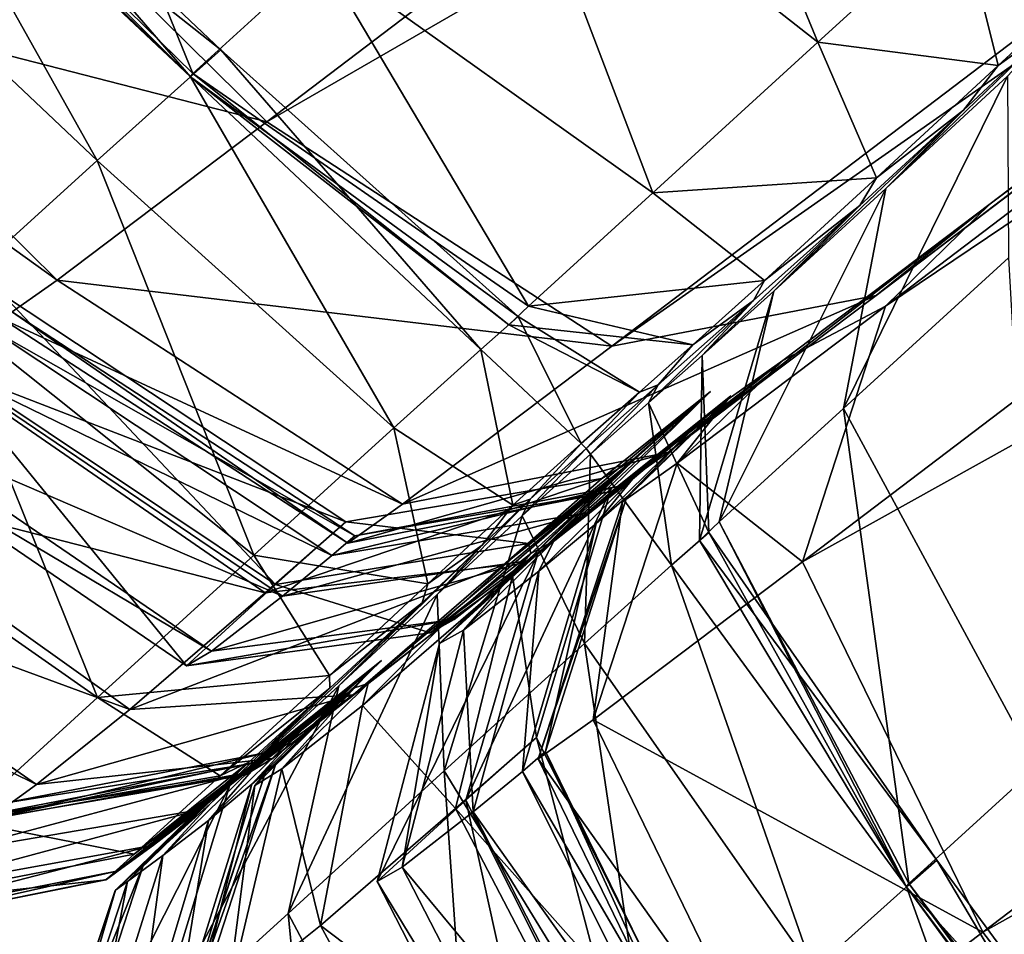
# Model space of a CAD drawing. Header units: millimetres. Extents: x 2387 to 13955, y -4964 to 364.
# Tile 630 of 1056: x 6969.27 to 6973.46, y -2902.81 to -2898.92. Entities that reach past the tile are written whole.
import ezdxf

# ---------------------------------------------------------------- set-up
doc = ezdxf.new("R2010")
doc.units = ezdxf.units.MM
doc.header["$MEASUREMENT"] = 0
doc.layers.add('Predefinito', color=7, linetype='Continuous', true_color=0x000000)

msp = doc.modelspace()

# ---------------------------------------------------------------- linework, layer by layer
at = {"layer": 'Predefinito'}
for points in [[(6969.0828, -2898.1304, 440.4923), (6970.3203, -2899.3518, 440.494), (6980.2147, -2891.8382, 485.7014)], [(6981.6829, -2892.7961, 485.639), (6980.2147, -2891.8382, 485.7014), (6970.3203, -2899.3518, 440.494)], [(6972.9157, -2900.0922, 440.4395), (6973.4023, -2899.7021, 440.4122), (6983.287, -2892.1971, 485.3272)], [(6983.287, -2892.1971, 485.3272), (6982.8036, -2892.5843, 485.4519), (6972.9157, -2900.0922, 440.4395)], [(6982.8432, -2892.6291, 485.4519), (6983.287, -2892.1971, 485.3272), (6973.4023, -2899.7021, 440.4122)], [(6971.7901, -2900.3083, 440.4803), (6972.9157, -2900.0922, 440.4395), (6982.8036, -2892.5843, 485.4519)], [(6982.8036, -2892.5843, 485.4519), (6981.6829, -2892.7961, 485.639), (6971.7901, -2900.3083, 440.4803)], [(6982.4949, -2893.7152, 485.639), (6982.8432, -2892.6291, 485.4519), (6972.9553, -2900.137, 440.4394)], [(6973.4023, -2899.7021, 440.4122), (6972.9553, -2900.137, 440.4394), (6982.8432, -2892.6291, 485.4519)], [(6970.3203, -2899.3518, 440.494), (6971.7901, -2900.3083, 440.4803), (6981.6829, -2892.7961, 485.639)], [(6983.2647, -2895.2904, 485.7014), (6982.4949, -2893.7152, 485.639), (6972.6022, -2901.2273, 440.4803)], [(6972.9553, -2900.137, 440.4394), (6972.6022, -2901.2273, 440.4803), (6982.4949, -2893.7152, 485.639)], [(6972.6022, -2901.2273, 440.4803), (6973.3703, -2902.8039, 440.4939), (6983.2647, -2895.2904, 485.7014)], [(6984.324, -2896.6692, 485.6928), (6983.2647, -2895.2904, 485.7014), (6973.3703, -2902.8039, 440.4939)], [(6973.3703, -2902.8039, 440.4939), (6974.4298, -2904.1824, 440.492), (6984.324, -2896.6692, 485.6928)], [(6972.6677, -2899.0134, 14.1229), (6971.3166, -2897.9523, 13.8732), (6971.9808, -2897.3492, 13.4735)], [(6971.9808, -2897.3492, 13.4735), (6973.274, -2898.4609, 13.7722), (6972.6677, -2899.0134, 14.1229)], [(6970.005, -2899.146, 15.6524), (6968.7629, -2897.9304, 15.6569), (6969.3075, -2897.4342, 14.7599)], [(6969.3075, -2897.4342, 14.7599), (6970.5519, -2898.6473, 14.7408), (6970.005, -2899.146, 15.6524)], [(6969.9949, -2899.1601, 16.1843), (6968.7298, -2897.971, 16.2058), (6968.8625, -2897.8527, 16.3601)], [(6970.124, -2899.046, 16.3553), (6968.8625, -2897.8527, 16.3601), (6968.744, -2897.9545, 16.1838)], [(6968.8625, -2897.8527, 16.3601), (6970.124, -2899.046, 16.3553), (6969.9949, -2899.1601, 16.1843)], [(6969.9949, -2899.1601, 16.1843), (6968.744, -2897.9545, 16.1838), (6968.7629, -2897.9304, 15.6569)], [(6968.7629, -2897.9304, 15.6569), (6970.005, -2899.146, 15.6524), (6969.9949, -2899.1601, 16.1843)], [(6969.5975, -2899.5165, 16.2031), (6968.3355, -2898.3239, 16.2384), (6968.7298, -2897.971, 16.2058)], [(6968.7298, -2897.971, 16.2058), (6969.9949, -2899.1601, 16.1843), (6969.5975, -2899.5165, 16.2031)], [(6968.744, -2897.9545, 16.1838), (6969.9949, -2899.1601, 16.1843), (6970.124, -2899.046, 16.3553)], [(6971.9641, -2899.6546, 14.8805), (6970.5519, -2898.6473, 14.7408), (6971.3166, -2897.9523, 13.8732)], [(6971.3166, -2897.9523, 13.8732), (6972.6677, -2899.0134, 14.1229), (6971.9641, -2899.6546, 14.8805)], [(6970.3203, -2899.3518, 440.494), (6969.0828, -2898.1304, 440.4923), (6968.1895, -2898.8048, 435.4773)], [(6968.3355, -2898.3239, 16.2384), (6969.5975, -2899.5165, 16.2031), (6968.9217, -2900.1292, 16.9438)], [(6973.4364, -2899.1124, 14.8722), (6972.6677, -2899.0134, 14.1229), (6973.274, -2898.4609, 13.7722)], [(6973.274, -2898.4609, 13.7722), (6973.8683, -2898.7139, 14.669), (6973.4364, -2899.1124, 14.8722)], [(6971.4347, -2900.1379, 15.6871), (6970.005, -2899.146, 15.6524), (6970.5519, -2898.6473, 14.7408)], [(6970.5519, -2898.6473, 14.7408), (6971.9641, -2899.6546, 14.8805), (6971.4347, -2900.1379, 15.6871)], [(6973.6852, -2898.9326, 15.3717), (6973.4364, -2899.1124, 14.8722), (6973.8683, -2898.7139, 14.669)], [(6969.4267, -2900.0263, 435.4742), (6968.1895, -2898.8048, 435.4773), (6967.9555, -2898.9706, 433.6595)], [(6968.1895, -2898.8048, 435.4773), (6969.4267, -2900.0263, 435.4742), (6970.3203, -2899.3518, 440.494)], [(6972.9564, -2899.636, 15.2999), (6973.2881, -2899.3029, 15.5795), (6973.6852, -2898.9326, 15.3717)], [(6973.6852, -2898.9326, 15.3717), (6973.4761, -2899.1573, 14.8722), (6972.9564, -2899.636, 15.2999)], [(6973.4364, -2899.1124, 14.8722), (6973.6852, -2898.9326, 15.3717), (6973.2881, -2899.3029, 15.5795)], [(6967.9555, -2898.9706, 433.6595), (6969.1927, -2900.1921, 433.6597), (6969.4267, -2900.0263, 435.4742)], [(6972.9168, -2899.5911, 15.2999), (6971.9641, -2899.6546, 14.8805), (6972.6677, -2899.0134, 14.1229)], [(6972.6677, -2899.0134, 14.1229), (6973.4364, -2899.1124, 14.8722), (6972.9168, -2899.5911, 15.2999)], [(6971.232, -2900.3222, 16.3435), (6969.9949, -2899.1601, 16.1843), (6970.124, -2899.046, 16.3553)], [(6971.3905, -2900.1821, 16.3955), (6970.124, -2899.046, 16.3553), (6969.9949, -2899.1601, 16.1843)], [(6970.124, -2899.046, 16.3553), (6971.3905, -2900.1821, 16.3955), (6971.232, -2900.3222, 16.3435)], [(6971.3509, -2900.2172, 16.1843), (6969.9949, -2899.1601, 16.1843), (6970.005, -2899.146, 15.6524)], [(6970.005, -2899.146, 15.6524), (6971.4347, -2900.1379, 15.6871), (6971.3509, -2900.2172, 16.1843)], [(6973.2881, -2899.3029, 15.5795), (6972.9168, -2899.5911, 15.2999), (6973.4364, -2899.1124, 14.8722)], [(6970.8611, -2900.6552, 16.4603), (6969.5975, -2899.5165, 16.2031), (6969.9949, -2899.1601, 16.1843)], [(6969.9949, -2899.1601, 16.1843), (6971.232, -2900.3222, 16.3435), (6970.8611, -2900.6552, 16.4603)], [(6969.9949, -2899.1601, 16.1843), (6971.3509, -2900.2172, 16.1843), (6971.3905, -2900.1821, 16.3955)], [(6972.7763, -2900.5735, 14.8805), (6972.9564, -2899.636, 15.2999), (6973.4761, -2899.1573, 14.8722)], [(6973.4761, -2899.1573, 14.8722), (6973.4799, -2899.9322, 14.1229), (6972.7763, -2900.5735, 14.8805)], [(6973.2881, -2899.3029, 15.5795), (6972.9564, -2899.636, 15.2999), (6972.4792, -2900.0732, 15.7908)], [(6972.4792, -2900.0732, 15.7908), (6972.8456, -2899.7094, 15.86), (6973.2881, -2899.3029, 15.5795)], [(6972.9168, -2899.5911, 15.2999), (6973.2881, -2899.3029, 15.5795), (6972.8456, -2899.7094, 15.86)], [(6971.7901, -2900.3083, 440.4803), (6970.3203, -2899.3518, 440.494), (6969.4267, -2900.0263, 435.4742)], [(6970.2639, -2901.1985, 17.1776), (6968.9217, -2900.1292, 16.9438), (6969.5975, -2899.5165, 16.2031)], [(6969.5975, -2899.5165, 16.2031), (6970.8611, -2900.6552, 16.4603), (6970.2639, -2901.1985, 17.1776)], [(6971.9641, -2899.6546, 14.8805), (6972.9168, -2899.5911, 15.2999), (6972.4395, -2900.0284, 15.7908)], [(6972.8456, -2899.7094, 15.86), (6972.4395, -2900.0284, 15.7908), (6972.9168, -2899.5911, 15.2999)], [(6972.9564, -2899.636, 15.2999), (6972.7763, -2900.5735, 14.8805), (6972.2468, -2901.0569, 15.6871)], [(6972.2468, -2901.0569, 15.6871), (6972.4792, -2900.0732, 15.7908), (6972.9564, -2899.636, 15.2999)], [(6972.4395, -2900.0284, 15.7908), (6971.4347, -2900.1379, 15.6871), (6971.9641, -2899.6546, 14.8805)], [(6973.4023, -2899.7021, 440.4122), (6972.9157, -2900.0922, 440.4395), (6972.0282, -2900.7614, 435.5601)], [(6972.0282, -2900.7614, 435.5601), (6972.5177, -2900.3687, 435.6031), (6973.4023, -2899.7021, 440.4122)], [(6972.1745, -2900.3476, 16.1836), (6972.3938, -2900.1139, 16.183), (6972.8456, -2899.7094, 15.86)], [(6972.8456, -2899.7094, 15.86), (6972.4792, -2900.0732, 15.7908), (6972.1745, -2900.3476, 16.1836)], [(6972.4395, -2900.0284, 15.7908), (6972.8456, -2899.7094, 15.86), (6972.3938, -2900.1139, 16.183)], [(6972.9553, -2900.137, 440.4394), (6973.4023, -2899.7021, 440.4122), (6972.5177, -2900.3687, 435.6031)], [(6973.6022, -2902.0986, 14.7408), (6972.7763, -2900.5735, 14.8805), (6973.4799, -2899.9322, 14.1229)], [(6970.898, -2900.9815, 435.4955), (6969.4267, -2900.0263, 435.4742), (6969.1927, -2900.1921, 433.6597)], [(6969.4267, -2900.0263, 435.4742), (6970.898, -2900.9815, 435.4955), (6971.7901, -2900.3083, 440.4803)], [(6971.4347, -2900.1379, 15.6871), (6972.4395, -2900.0284, 15.7908), (6972.1349, -2900.3028, 16.1836)], [(6972.3938, -2900.1139, 16.183), (6972.1349, -2900.3028, 16.1836), (6972.4395, -2900.0284, 15.7908)], [(6970.6562, -2901.0564, 426.4132), (6969.1982, -2900.09, 426.4539), (6968.8796, -2900.37, 426.4052)], [(6970.3563, -2901.3228, 426.68), (6968.9024, -2900.3527, 426.6138), (6969.1982, -2900.09, 426.4539)], [(6969.1982, -2900.09, 426.4539), (6970.6562, -2901.0564, 426.4132), (6970.3563, -2901.3228, 426.68)], [(6972.9157, -2900.0922, 440.4395), (6971.7901, -2900.3083, 440.4803), (6970.898, -2900.9815, 435.4955)], [(6970.898, -2900.9815, 435.4955), (6972.0282, -2900.7614, 435.5601), (6972.9157, -2900.0922, 440.4395)], [(6972.163, -2901.1362, 16.1844), (6972.1745, -2900.3476, 16.1836), (6972.4792, -2900.0732, 15.7908)], [(6972.4792, -2900.0732, 15.7908), (6972.2468, -2901.0569, 15.6871), (6972.163, -2901.1362, 16.1844)], [(6969.5987, -2901.8053, 18.8439), (6968.1744, -2900.8084, 18.6878), (6968.9217, -2900.1292, 16.9438)], [(6968.9217, -2900.1292, 16.9438), (6970.2639, -2901.1985, 17.1776), (6969.5987, -2901.8053, 18.8439)], [(6972.1349, -2900.3028, 16.1836), (6971.3509, -2900.2172, 16.1843), (6971.4347, -2900.1379, 15.6871)], [(6972.3938, -2900.1139, 16.183), (6972.1745, -2900.3476, 16.1836), (6971.9465, -2900.5491, 16.5146)], [(6971.9465, -2900.5491, 16.5146), (6971.9874, -2900.4731, 16.5939), (6972.3938, -2900.1139, 16.183)], [(6972.1349, -2900.3028, 16.1836), (6972.3938, -2900.1139, 16.183), (6971.9874, -2900.4731, 16.5939)], [(6972.5177, -2900.3687, 435.6031), (6972.0677, -2900.8062, 435.5601), (6972.9553, -2900.137, 440.4394)], [(6972.6022, -2901.2273, 440.4803), (6972.9553, -2900.137, 440.4394), (6972.0677, -2900.8062, 435.5601)], [(6970.6949, -2901.1162, 433.4061), (6969.2272, -2900.1579, 433.4628), (6969.1393, -2900.2327, 433.2958)], [(6970.6642, -2901.147, 433.6565), (6969.1927, -2900.1921, 433.6597), (6969.2272, -2900.1579, 433.4628)], [(6969.1927, -2900.1921, 433.6597), (6970.6642, -2901.147, 433.6565), (6970.898, -2900.9815, 435.4955)], [(6969.2272, -2900.1579, 433.4628), (6970.6949, -2901.1162, 433.4061), (6970.6642, -2901.147, 433.6565)], [(6971.6596, -2900.7229, 16.8203), (6971.232, -2900.3222, 16.3435), (6971.3905, -2900.1821, 16.3955)], [(6971.9069, -2900.5043, 16.5146), (6971.3905, -2900.1821, 16.3955), (6971.3509, -2900.2172, 16.1843)], [(6971.3905, -2900.1821, 16.3955), (6971.9069, -2900.5043, 16.5146), (6971.6596, -2900.7229, 16.8203)], [(6970.5964, -2901.2004, 433.1874), (6969.1393, -2900.2327, 433.2958), (6968.9412, -2900.3952, 432.3925)], [(6969.1393, -2900.2327, 433.2958), (6970.5964, -2901.2004, 433.1874), (6970.6949, -2901.1162, 433.4061)], [(6971.3509, -2900.2172, 16.1843), (6972.1349, -2900.3028, 16.1836), (6971.9069, -2900.5043, 16.5146)], [(6971.3677, -2900.9859, 17.2315), (6970.8611, -2900.6552, 16.4603), (6971.232, -2900.3222, 16.3435)], [(6971.232, -2900.3222, 16.3435), (6971.6596, -2900.7229, 16.8203), (6971.3677, -2900.9859, 17.2315)], [(6971.9874, -2900.4731, 16.5939), (6971.9069, -2900.5043, 16.5146), (6972.1349, -2900.3028, 16.1836)], [(6969.9773, -2901.6694, 427.6713), (6968.5365, -2900.6876, 427.5648), (6968.9024, -2900.3527, 426.6138)], [(6968.9024, -2900.3527, 426.6138), (6970.3563, -2901.3228, 426.68), (6969.9773, -2901.6694, 427.6713)], [(6972.2028, -2901.1011, 16.3955), (6971.9465, -2900.5491, 16.5146), (6972.1745, -2900.3476, 16.1836)], [(6972.1745, -2900.3476, 16.1836), (6972.163, -2901.1362, 16.1844), (6972.2028, -2901.1011, 16.3955)], [(6970.3122, -2901.3589, 426.2632), (6968.8796, -2900.37, 426.4052), (6968.3238, -2900.8491, 425.6211)], [(6970.3867, -2901.3731, 432.2878), (6968.9412, -2900.3952, 432.3925), (6968.6448, -2900.6243, 429.9866)], [(6968.8796, -2900.37, 426.4052), (6970.3122, -2901.3589, 426.2632), (6970.6562, -2901.0564, 426.4132)], [(6968.9412, -2900.3952, 432.3925), (6970.3867, -2901.3731, 432.2878), (6970.5964, -2901.2004, 433.1874)], [(6971.795, -2900.9263, 433.6475), (6972.2851, -2900.5332, 433.6415), (6972.5177, -2900.3687, 435.6031)], [(6972.5177, -2900.3687, 435.6031), (6972.0282, -2900.7614, 435.5601), (6971.795, -2900.9263, 433.6475)], [(6972.0677, -2900.8062, 435.5601), (6972.5177, -2900.3687, 435.6031), (6972.2851, -2900.5332, 433.6415)], [(6971.6992, -2900.7677, 16.8203), (6971.6808, -2900.744, 17.138), (6971.9874, -2900.4731, 16.5939)], [(6971.9069, -2900.5043, 16.5146), (6971.9874, -2900.4731, 16.5939), (6971.6808, -2900.744, 17.138)], [(6971.9874, -2900.4731, 16.5939), (6971.9465, -2900.5491, 16.5146), (6971.6992, -2900.7677, 16.8203)], [(6971.3266, -2901.2408, 425.8383), (6971.7392, -2900.9162, 425.5552), (6972.21, -2900.5017, 426.212)], [(6972.21, -2900.5017, 426.212), (6971.7466, -2900.8711, 426.2924), (6971.3266, -2901.2408, 425.8383)], [(6971.4743, -2901.1932, 426.8794), (6971.8898, -2900.7861, 427.0124), (6972.21, -2900.5017, 426.212)], [(6972.21, -2900.5017, 426.212), (6971.7864, -2900.916, 426.2924), (6971.4743, -2901.1932, 426.8794)], [(6971.6808, -2900.744, 17.138), (6971.6596, -2900.7229, 16.8203), (6971.9069, -2900.5043, 16.5146)], [(6971.6837, -2901.018, 432.8624), (6972.1448, -2900.6505, 432.6458), (6972.2967, -2900.5192, 433.1237)], [(6972.2967, -2900.5192, 433.1237), (6971.8142, -2900.9055, 433.2367), (6971.6837, -2901.018, 432.8624)], [(6971.7864, -2900.916, 426.2924), (6972.21, -2900.5017, 426.212), (6971.7392, -2900.9162, 425.5552)], [(6971.7466, -2900.8711, 426.2924), (6972.21, -2900.5017, 426.212), (6971.8898, -2900.7861, 427.0124)], [(6972.2851, -2900.5332, 433.6415), (6971.795, -2900.9263, 433.6475), (6971.8142, -2900.9055, 433.2367)], [(6971.8142, -2900.9055, 433.2367), (6972.2967, -2900.5192, 433.1237), (6972.2851, -2900.5332, 433.6415)], [(6971.8346, -2900.9711, 433.6475), (6972.2851, -2900.5332, 433.6415), (6972.2967, -2900.5192, 433.1237)], [(6972.2967, -2900.5192, 433.1237), (6971.8539, -2900.9504, 433.2367), (6971.8346, -2900.9711, 433.6475)], [(6972.2851, -2900.5332, 433.6415), (6971.8346, -2900.9711, 433.6475), (6972.0677, -2900.8062, 435.5601)], [(6971.8539, -2900.9504, 433.2367), (6972.2967, -2900.5192, 433.1237), (6972.1448, -2900.6505, 432.6458)], [(6972.0442, -2901.2412, 16.3435), (6971.6992, -2900.7677, 16.8203), (6971.9465, -2900.5491, 16.5146)], [(6971.9465, -2900.5491, 16.5146), (6972.2028, -2901.1011, 16.3955), (6972.0442, -2901.2412, 16.3435)], [(6973.0554, -2902.5975, 15.6524), (6972.2468, -2901.0569, 15.6871), (6972.7763, -2900.5735, 14.8805)], [(6972.7763, -2900.5735, 14.8805), (6973.6022, -2902.0986, 14.7408), (6973.0554, -2902.5975, 15.6524)], [(6970.0839, -2901.6078, 429.9948), (6968.6448, -2900.6243, 429.9866), (6968.5365, -2900.6876, 427.5648)], [(6968.6448, -2900.6243, 429.9866), (6970.0839, -2901.6078, 429.9948), (6970.3867, -2901.3731, 432.2878)], [(6971.0064, -2901.3208, 17.8792), (6970.2639, -2901.1985, 17.1776), (6970.8611, -2900.6552, 16.4603)], [(6970.8611, -2900.6552, 16.4603), (6971.3677, -2900.9859, 17.2315), (6971.0064, -2901.3208, 17.8792)], [(6972.1448, -2900.6505, 432.6458), (6971.6837, -2901.018, 432.8624), (6971.4394, -2901.2212, 431.9738)], [(6971.4394, -2901.2212, 431.9738), (6971.8775, -2900.8741, 431.7643), (6972.1448, -2900.6505, 432.6458)], [(6972.1448, -2900.6505, 432.6458), (6971.7233, -2901.0628, 432.8624), (6971.8539, -2900.9504, 433.2367)], [(6971.7233, -2901.0628, 432.8624), (6972.1448, -2900.6505, 432.6458), (6971.8775, -2900.8741, 431.7643)], [(6968.5365, -2900.6876, 427.5648), (6969.9773, -2901.6694, 427.6713), (6970.0839, -2901.6078, 429.9948)], [(6971.4417, -2900.9604, 17.7456), (6971.3677, -2900.9859, 17.2315), (6971.6596, -2900.7229, 16.8203)], [(6971.6596, -2900.7229, 16.8203), (6971.6808, -2900.744, 17.138), (6971.4417, -2900.9604, 17.7456)], [(6970.6642, -2901.147, 433.6565), (6971.795, -2900.9263, 433.6475), (6972.0282, -2900.7614, 435.5601)], [(6972.0282, -2900.7614, 435.5601), (6970.898, -2900.9815, 435.4955), (6970.6642, -2901.147, 433.6565)], [(6971.6808, -2900.744, 17.138), (6971.6992, -2900.7677, 16.8203), (6971.4074, -2901.0307, 17.2315)], [(6971.4074, -2901.0307, 17.2315), (6971.4417, -2900.9604, 17.7456), (6971.6808, -2900.744, 17.138)], [(6971.6731, -2901.5742, 16.4603), (6971.4074, -2901.0307, 17.2315), (6971.6992, -2900.7677, 16.8203)], [(6971.6992, -2900.7677, 16.8203), (6972.0442, -2901.2412, 16.3435), (6971.6731, -2901.5742, 16.4603)], [(6968.1744, -2900.8084, 18.6878), (6969.5987, -2901.8053, 18.8439), (6969.0236, -2902.3289, 21.8075)], [(6971.8898, -2900.7861, 427.0124), (6971.4743, -2901.1932, 426.8794), (6971.0559, -2901.5747, 427.9911)], [(6971.0559, -2901.5747, 427.9911), (6971.4452, -2901.1909, 428.2043), (6971.8898, -2900.7861, 427.0124)], [(6971.8898, -2900.7861, 427.0124), (6971.4346, -2901.1483, 426.8794), (6971.7466, -2900.8711, 426.2924)], [(6971.4346, -2901.1483, 426.8794), (6971.8898, -2900.7861, 427.0124), (6971.4452, -2901.1909, 428.2043)], [(6972.0677, -2900.8062, 435.5601), (6971.7101, -2901.9005, 435.4955), (6972.6022, -2901.2273, 440.4803)], [(6971.7101, -2901.9005, 435.4955), (6972.0677, -2900.8062, 435.5601), (6971.8346, -2900.9711, 433.6475)], [(6969.7358, -2901.8564, 425.4453), (6968.3238, -2900.8491, 425.6211), (6967.9081, -2901.1836, 423.2549)], [(6968.3238, -2900.8491, 425.6211), (6969.7358, -2901.8564, 425.4453), (6970.3122, -2901.3589, 426.2632)], [(6970.3122, -2901.3589, 426.2632), (6971.3266, -2901.2408, 425.8383), (6971.7466, -2900.8711, 426.2924)], [(6971.7466, -2900.8711, 426.2924), (6970.6562, -2901.0564, 426.4132), (6970.3122, -2901.3589, 426.2632)], [(6970.5964, -2901.2004, 433.1874), (6971.6837, -2901.018, 432.8624), (6971.8142, -2900.9055, 433.2367)], [(6971.8142, -2900.9055, 433.2367), (6970.6949, -2901.1162, 433.4061), (6970.5964, -2901.2004, 433.1874)], [(6970.6562, -2901.0564, 426.4132), (6971.7466, -2900.8711, 426.2924), (6971.4346, -2901.1483, 426.8794)], [(6970.6949, -2901.1162, 433.4061), (6971.8142, -2900.9055, 433.2367), (6971.795, -2900.9263, 433.6475)], [(6971.1174, -2901.473, 430.0196), (6971.5426, -2901.1372, 430.0361), (6971.8775, -2900.8741, 431.7643)], [(6971.8775, -2900.8741, 431.7643), (6971.4394, -2901.2212, 431.9738), (6971.1174, -2901.473, 430.0196)], [(6971.479, -2901.2661, 431.9737), (6971.8775, -2900.8741, 431.7643), (6971.5426, -2901.1372, 430.0361)], [(6971.8775, -2900.8741, 431.7643), (6971.479, -2901.2661, 431.9737), (6971.7233, -2901.0628, 432.8624)], [(6971.795, -2900.9263, 433.6475), (6970.6642, -2901.147, 433.6565), (6970.6949, -2901.1162, 433.4061)], [(6971.7392, -2900.9162, 425.5552), (6971.3266, -2901.2408, 425.8383), (6970.688, -2901.7933, 424.9183)], [(6970.688, -2901.7933, 424.9183), (6971.0591, -2901.5053, 424.567), (6971.7392, -2900.9162, 425.5552)], [(6971.3662, -2901.2857, 425.8383), (6971.7392, -2900.9162, 425.5552), (6971.0591, -2901.5053, 424.567)], [(6971.1683, -2902.2418, 426.6798), (6971.4743, -2901.1932, 426.8794), (6971.7864, -2900.916, 426.2924)], [(6971.7864, -2900.916, 426.2924), (6971.4681, -2901.9754, 426.413), (6971.1683, -2902.2418, 426.6798)], [(6971.4681, -2901.9754, 426.413), (6971.7864, -2900.916, 426.2924), (6971.3662, -2901.2857, 425.8383)], [(6971.7392, -2900.9162, 425.5552), (6971.3662, -2901.2857, 425.8383), (6971.7864, -2900.916, 426.2924)], [(6971.4762, -2902.066, 433.6565), (6971.8346, -2900.9711, 433.6475), (6971.8539, -2900.9504, 433.2367)], [(6971.8539, -2900.9504, 433.2367), (6971.5069, -2902.0352, 433.4061), (6971.4762, -2902.066, 433.6565)], [(6971.5069, -2902.0352, 433.4061), (6971.8539, -2900.9504, 433.2367), (6971.7233, -2901.0628, 432.8624)], [(6971.2376, -2901.1564, 18.3468), (6971.0064, -2901.3208, 17.8792), (6971.3677, -2900.9859, 17.2315)], [(6971.0461, -2901.3656, 17.8792), (6971.2376, -2901.1564, 18.3468), (6971.4417, -2900.9604, 17.7456)], [(6971.4417, -2900.9604, 17.7456), (6971.4074, -2901.0307, 17.2315), (6971.0461, -2901.3656, 17.8792)], [(6971.3677, -2900.9859, 17.2315), (6971.4417, -2900.9604, 17.7456), (6971.2376, -2901.1564, 18.3468)], [(6971.8346, -2900.9711, 433.6475), (6971.4762, -2902.066, 433.6565), (6971.7101, -2901.9005, 435.4955)], [(6971.6837, -2901.018, 432.8624), (6970.5964, -2901.2004, 433.1874), (6970.3867, -2901.3731, 432.2878)], [(6970.3867, -2901.3731, 432.2878), (6971.4394, -2901.2212, 431.9738), (6971.6837, -2901.018, 432.8624)], [(6971.076, -2902.1174, 17.1776), (6971.0461, -2901.3656, 17.8792), (6971.4074, -2901.0307, 17.2315)], [(6971.4074, -2901.0307, 17.2315), (6971.6731, -2901.5742, 16.4603), (6971.076, -2902.1174, 17.1776)], [(6971.4346, -2901.1483, 426.8794), (6970.3563, -2901.3228, 426.68), (6970.6562, -2901.0564, 426.4132)], [(6971.7233, -2901.0628, 432.8624), (6971.4084, -2902.1194, 433.1873), (6971.5069, -2902.0352, 433.4061)], [(6971.4084, -2902.1194, 433.1873), (6971.7233, -2901.0628, 432.8624), (6971.479, -2901.2661, 431.9737)], [(6973.0454, -2902.6118, 16.1844), (6972.163, -2901.1362, 16.1844), (6972.2468, -2901.0569, 15.6871)], [(6972.2468, -2901.0569, 15.6871), (6973.0554, -2902.5975, 15.6524), (6973.0454, -2902.6118, 16.1844)], [(6973.0454, -2902.6118, 16.1844), (6972.0442, -2901.2412, 16.3435), (6972.2028, -2901.1011, 16.3955)], [(6973.1746, -2902.4978, 16.3554), (6972.2028, -2901.1011, 16.3955), (6972.163, -2901.1362, 16.1844)], [(6972.2028, -2901.1011, 16.3955), (6973.1746, -2902.4978, 16.3554), (6973.0454, -2902.6118, 16.1844)], [(6970.3563, -2901.3228, 426.68), (6971.4346, -2901.1483, 426.8794), (6971.0163, -2901.5298, 427.9911)], [(6971.2376, -2901.1564, 18.3468), (6971.0461, -2901.3656, 17.8792), (6970.6266, -2901.7552, 19.3122)], [(6970.6266, -2901.7552, 19.3122), (6970.9821, -2901.4012, 19.6243), (6971.2376, -2901.1564, 18.3468)], [(6971.0064, -2901.3208, 17.8792), (6971.2376, -2901.1564, 18.3468), (6970.9821, -2901.4012, 19.6243)], [(6971.5426, -2901.1372, 430.0361), (6971.1174, -2901.473, 430.0196), (6971.0163, -2901.5298, 427.9911)], [(6971.0163, -2901.5298, 427.9911), (6971.4452, -2901.1909, 428.2043), (6971.5426, -2901.1372, 430.0361)], [(6971.4452, -2901.1909, 428.2043), (6971.0163, -2901.5298, 427.9911), (6971.4346, -2901.1483, 426.8794)], [(6971.5426, -2901.1372, 430.0361), (6971.157, -2901.5178, 430.0196), (6971.479, -2901.2661, 431.9737)], [(6971.157, -2901.5178, 430.0196), (6971.5426, -2901.1372, 430.0361), (6971.4452, -2901.1909, 428.2043)], [(6972.163, -2901.1362, 16.1844), (6973.0454, -2902.6118, 16.1844), (6973.1746, -2902.4978, 16.3554)], [(6969.3382, -2902.1752, 423.1746), (6967.9081, -2901.1836, 423.2549), (6967.6766, -2901.3553, 420.8373)], [(6967.9081, -2901.1836, 423.2549), (6969.3382, -2902.1752, 423.1746), (6969.7358, -2901.8564, 425.4453)], [(6970.587, -2901.7104, 19.3122), (6969.5987, -2901.8053, 18.8439), (6970.2639, -2901.1985, 17.1776)], [(6970.2639, -2901.1985, 17.1776), (6971.0064, -2901.3208, 17.8792), (6970.587, -2901.7104, 19.3122)], [(6971.4743, -2901.1932, 426.8794), (6971.1683, -2902.2418, 426.6798), (6970.7893, -2902.5885, 427.6713)], [(6970.7893, -2902.5885, 427.6713), (6971.0559, -2901.5747, 427.9911), (6971.4743, -2901.1932, 426.8794)], [(6971.4452, -2901.1909, 428.2043), (6971.0559, -2901.5747, 427.9911), (6971.157, -2901.5178, 430.0196)], [(6971.3266, -2901.2408, 425.8383), (6970.3122, -2901.3589, 426.2632), (6969.7358, -2901.8564, 425.4453)], [(6969.7358, -2901.8564, 425.4453), (6970.688, -2901.7933, 424.9183), (6971.3266, -2901.2408, 425.8383)], [(6970.0839, -2901.6078, 429.9948), (6971.1174, -2901.473, 430.0196), (6971.4394, -2901.2212, 431.9738)], [(6971.4394, -2901.2212, 431.9738), (6970.3867, -2901.3731, 432.2878), (6970.0839, -2901.6078, 429.9948)], [(6972.6478, -2902.968, 16.2032), (6971.6731, -2901.5742, 16.4603), (6972.0442, -2901.2412, 16.3435)], [(6973.3703, -2902.8039, 440.4939), (6972.6022, -2901.2273, 440.4803), (6971.7101, -2901.9005, 435.4955)], [(6972.0442, -2901.2412, 16.3435), (6973.0454, -2902.6118, 16.1844), (6972.6478, -2902.968, 16.2032)], [(6971.0591, -2901.5053, 424.567), (6970.7276, -2901.8381, 424.9183), (6971.3662, -2901.2857, 425.8383)], [(6971.1242, -2902.2779, 426.2631), (6971.3662, -2901.2857, 425.8383), (6970.7276, -2901.8381, 424.9183)], [(6971.3662, -2901.2857, 425.8383), (6971.1242, -2902.2779, 426.2631), (6971.4681, -2901.9754, 426.413)], [(6971.1986, -2902.2921, 432.2878), (6971.479, -2901.2661, 431.9737), (6971.157, -2901.5178, 430.0196)], [(6971.479, -2901.2661, 431.9737), (6971.1986, -2902.2921, 432.2878), (6971.4084, -2902.1194, 433.1873)], [(6971.0163, -2901.5298, 427.9911), (6969.9773, -2901.6694, 427.6713), (6970.3563, -2901.3228, 426.68)], [(6970.9821, -2901.4012, 19.6243), (6970.587, -2901.7104, 19.3122), (6971.0064, -2901.3208, 17.8792)], [(6967.6766, -2901.3553, 420.8373), (6969.1355, -2902.3214, 420.8634), (6969.3382, -2902.1752, 423.1746)], [(6971.0461, -2901.3656, 17.8792), (6971.076, -2902.1174, 17.1776), (6970.4107, -2902.7243, 18.8439)], [(6970.4107, -2902.7243, 18.8439), (6970.6266, -2901.7552, 19.3122), (6971.0461, -2901.3656, 17.8792)], [(6970.1605, -2902.1826, 22.0794), (6970.5887, -2901.7644, 22.2607), (6970.9821, -2901.4012, 19.6243)], [(6970.9821, -2901.4012, 19.6243), (6970.6266, -2901.7552, 19.3122), (6970.1605, -2902.1826, 22.0794)], [(6970.587, -2901.7104, 19.3122), (6970.9821, -2901.4012, 19.6243), (6970.5887, -2901.7644, 22.2607)], [(6971.1174, -2901.473, 430.0196), (6970.0839, -2901.6078, 429.9948), (6969.9773, -2901.6694, 427.6713)], [(6969.9773, -2901.6694, 427.6713), (6971.0163, -2901.5298, 427.9911), (6971.1174, -2901.473, 430.0196)], [(6970.3445, -2902.0643, 422.9335), (6970.7516, -2901.7445, 422.7728), (6971.0591, -2901.5053, 424.567)], [(6971.0591, -2901.5053, 424.567), (6970.688, -2901.7933, 424.9183), (6970.3445, -2902.0643, 422.9335)], [(6970.7276, -2901.8381, 424.9183), (6971.0591, -2901.5053, 424.567), (6970.7516, -2901.7445, 422.7728)], [(6971.157, -2901.5178, 430.0196), (6970.8959, -2902.5268, 429.9948), (6971.1986, -2902.2921, 432.2878)], [(6970.8959, -2902.5268, 429.9948), (6971.157, -2901.5178, 430.0196), (6971.0559, -2901.5747, 427.9911)], [(6971.0559, -2901.5747, 427.9911), (6970.7893, -2902.5885, 427.6713), (6970.8959, -2902.5268, 429.9948)], [(6971.9718, -2903.5809, 16.9438), (6971.076, -2902.1174, 17.1776), (6971.6731, -2901.5742, 16.4603)], [(6971.6731, -2901.5742, 16.4603), (6972.6478, -2902.968, 16.2032), (6971.9718, -2903.5809, 16.9438)], [(6970.2166, -2902.1287, 419.2056), (6970.6906, -2901.7498, 419.0431), (6970.8085, -2901.6469, 419.5373)], [(6970.8085, -2901.6469, 419.5373), (6970.3204, -2902.0383, 419.5939), (6970.2166, -2902.1287, 419.2056)], [(6970.312, -2902.1276, 420.0005), (6970.7609, -2901.6911, 420.0515), (6970.8085, -2901.6469, 419.5373)], [(6970.8085, -2901.6469, 419.5373), (6970.3599, -2902.0831, 419.5939), (6970.312, -2902.1276, 420.0005)], [(6970.3204, -2902.0383, 419.5939), (6970.8085, -2901.6469, 419.5373), (6970.7609, -2901.6911, 420.0515)], [(6970.3599, -2902.0831, 419.5939), (6970.8085, -2901.6469, 419.5373), (6970.6906, -2901.7498, 419.0431)], [(6970.7609, -2901.6911, 420.0515), (6970.312, -2902.1276, 420.0005), (6970.2681, -2902.1789, 420.9417)], [(6970.2681, -2902.1789, 420.9417), (6970.6933, -2901.7633, 420.994), (6970.7609, -2901.6911, 420.0515)], [(6970.7609, -2901.6911, 420.0515), (6970.2724, -2902.0828, 420.0006), (6970.3204, -2902.0383, 419.5939)], [(6970.2724, -2902.0828, 420.0006), (6970.7609, -2901.6911, 420.0515), (6970.6933, -2901.7633, 420.994)], [(6969.5987, -2901.8053, 18.8439), (6970.587, -2901.7104, 19.3122), (6970.1209, -2902.1378, 22.0794)], [(6970.6906, -2901.7498, 419.0431), (6970.2166, -2902.1287, 419.2056), (6970.0318, -2902.2838, 417.2866)], [(6970.0318, -2902.2838, 417.2866), (6970.4955, -2901.914, 417.077), (6970.6906, -2901.7498, 419.0431)], [(6970.5887, -2901.7644, 22.2607), (6970.1209, -2902.1378, 22.0794), (6970.587, -2901.7104, 19.3122)], [(6970.7516, -2901.7445, 422.7728), (6970.3445, -2902.0643, 422.9335), (6970.2286, -2902.1341, 420.9417)], [(6970.2286, -2902.1341, 420.9417), (6970.6933, -2901.7633, 420.994), (6970.7516, -2901.7445, 422.7728)], [(6970.6906, -2901.7498, 419.0431), (6970.2561, -2902.1735, 419.2056), (6970.3599, -2902.0831, 419.5939)], [(6970.2561, -2902.1735, 419.2056), (6970.6906, -2901.7498, 419.0431), (6970.4955, -2901.914, 417.077)], [(6970.7516, -2901.7445, 422.7728), (6970.3841, -2902.1091, 422.9336), (6970.7276, -2901.8381, 424.9183)], [(6970.3841, -2902.1091, 422.9336), (6970.7516, -2901.7445, 422.7728), (6970.6933, -2901.7633, 420.994)], [(6970.5887, -2901.7644, 22.2607), (6970.1605, -2902.1826, 22.0794), (6969.794, -2902.5167, 25.46)], [(6969.794, -2902.5167, 25.46), (6970.2428, -2902.0804, 25.5444), (6970.5887, -2901.7644, 22.2607)], [(6969.8356, -2903.248, 21.8075), (6970.1605, -2902.1826, 22.0794), (6970.6266, -2901.7552, 19.3122)], [(6970.6266, -2901.7552, 19.3122), (6970.4107, -2902.7243, 18.8439), (6969.8356, -2903.248, 21.8075)], [(6970.1209, -2902.1378, 22.0794), (6970.5887, -2901.7644, 22.2607), (6970.2428, -2902.0804, 25.5444)], [(6970.6933, -2901.7633, 420.994), (6970.2286, -2902.1341, 420.9417), (6970.2724, -2902.0828, 420.0006)], [(6970.6933, -2901.7633, 420.994), (6970.2681, -2902.1789, 420.9417), (6970.3841, -2902.1091, 422.9336)], [(6970.1209, -2902.1378, 22.0794), (6969.0236, -2902.3289, 21.8075), (6969.5987, -2901.8053, 18.8439)], [(6969.3382, -2902.1752, 423.1746), (6970.3445, -2902.0643, 422.9335), (6970.688, -2901.7933, 424.9183)], [(6970.688, -2901.7933, 424.9183), (6969.7358, -2901.8564, 425.4453), (6969.3382, -2902.1752, 423.1746)], [(6970.5477, -2902.7754, 425.4453), (6970.7276, -2901.8381, 424.9183), (6970.3841, -2902.1091, 422.9336)], [(6970.7276, -2901.8381, 424.9183), (6970.5477, -2902.7754, 425.4453), (6971.1242, -2902.2779, 426.2631)], [(6969.8365, -2902.4333, 412.2879), (6970.3114, -2902.0536, 412.147), (6970.4955, -2901.914, 417.077)], [(6970.4955, -2901.914, 417.077), (6970.0318, -2902.2838, 417.2866), (6969.8365, -2902.4333, 412.2879)], [(6970.0713, -2902.3286, 417.2866), (6970.4955, -2901.914, 417.077), (6970.3114, -2902.0536, 412.147)], [(6970.4955, -2901.914, 417.077), (6970.0713, -2902.3286, 417.2866), (6970.2561, -2902.1735, 419.2056)], [(6972.4767, -2903.4784, 435.4741), (6971.7101, -2901.9005, 435.4955), (6971.4762, -2902.066, 433.6565)], [(6971.7101, -2901.9005, 435.4955), (6972.4767, -2903.4784, 435.4741), (6973.3703, -2902.8039, 440.4939)], [(6972.2477, -2903.5413, 426.4532), (6971.4681, -2901.9754, 426.413), (6971.1242, -2902.2779, 426.2631)], [(6971.9519, -2903.8041, 426.6133), (6971.1683, -2902.2418, 426.6798), (6971.4681, -2901.9754, 426.413)], [(6971.4681, -2901.9754, 426.413), (6972.2477, -2903.5413, 426.4532), (6971.9519, -2903.8041, 426.6133)], [(6969.1099, -2902.3282, 419.4492), (6970.2166, -2902.1287, 419.2056), (6970.3204, -2902.0383, 419.5939)], [(6970.3204, -2902.0383, 419.5939), (6969.1924, -2902.2566, 419.6788), (6969.1099, -2902.3282, 419.4492)], [(6969.1924, -2902.2566, 419.6788), (6970.3204, -2902.0383, 419.5939), (6970.2724, -2902.0828, 420.0006)], [(6972.277, -2903.6098, 433.4626), (6971.5069, -2902.0352, 433.4061), (6971.4084, -2902.1194, 433.1873)], [(6972.2426, -2903.6441, 433.6595), (6971.4762, -2902.066, 433.6565), (6971.5069, -2902.0352, 433.4061)], [(6971.5069, -2902.0352, 433.4061), (6972.277, -2903.6098, 433.4626), (6972.2426, -2903.6441, 433.6595)], [(6970.3445, -2902.0643, 422.9335), (6969.3382, -2902.1752, 423.1746), (6969.1355, -2902.3214, 420.8634)], [(6969.1355, -2902.3214, 420.8634), (6970.2286, -2902.1341, 420.9417), (6970.3445, -2902.0643, 422.9335)], [(6970.2724, -2902.0828, 420.0006), (6969.1439, -2902.3015, 419.9241), (6969.1924, -2902.2566, 419.6788)], [(6969.1439, -2902.3015, 419.9241), (6970.2724, -2902.0828, 420.0006), (6970.2286, -2902.1341, 420.9417)], [(6969.6734, -2902.6267, 28.7328), (6970.1298, -2902.1837, 28.7642), (6970.2428, -2902.0804, 25.5444)], [(6970.2428, -2902.0804, 25.5444), (6969.794, -2902.5167, 25.46), (6969.6734, -2902.6267, 28.7328)], [(6970.3114, -2902.0536, 412.147), (6969.8365, -2902.4333, 412.2879), (6969.6861, -2902.5434, 360.6594)], [(6969.6861, -2902.5434, 360.6594), (6970.1776, -2902.1491, 360.6152), (6970.3114, -2902.0536, 412.147)], [(6969.7545, -2902.4719, 25.46), (6970.2428, -2902.0804, 25.5444), (6970.1298, -2902.1837, 28.7642)], [(6970.2428, -2902.0804, 25.5444), (6969.7545, -2902.4719, 25.46), (6970.1209, -2902.1378, 22.0794)], [(6970.3114, -2902.0536, 412.147), (6969.8761, -2902.4781, 412.2879), (6970.0713, -2902.3286, 417.2866)], [(6969.8761, -2902.4781, 412.2879), (6970.3114, -2902.0536, 412.147), (6970.1776, -2902.1491, 360.6152)], [(6969.9559, -2903.2205, 419.9241), (6970.312, -2902.1276, 420.0005), (6970.3599, -2902.0831, 419.5939)], [(6970.3599, -2902.0831, 419.5939), (6970.0043, -2903.1756, 419.6787), (6969.9559, -2903.2205, 419.9241)], [(6970.0043, -2903.1756, 419.6787), (6970.3599, -2902.0831, 419.5939), (6970.2561, -2902.1735, 419.2056)], [(6971.4762, -2902.066, 433.6565), (6972.2426, -2903.6441, 433.6595), (6972.4767, -2903.4784, 435.4741)], [(6970.3841, -2902.1091, 422.9336), (6970.1502, -2903.0942, 423.1746), (6970.5477, -2902.7754, 425.4453)], [(6970.1502, -2903.0942, 423.1746), (6970.3841, -2902.1091, 422.9336), (6970.2681, -2902.1789, 420.9417)], [(6971.2246, -2904.2603, 18.6878), (6970.4107, -2902.7243, 18.8439), (6971.076, -2902.1174, 17.1776)], [(6971.076, -2902.1174, 17.1776), (6971.9718, -2903.5809, 16.9438), (6971.2246, -2904.2603, 18.6878)], [(6972.1891, -2903.6846, 433.2957), (6971.4084, -2902.1194, 433.1873), (6971.1986, -2902.2921, 432.2878)], [(6971.4084, -2902.1194, 433.1873), (6972.1891, -2903.6846, 433.2957), (6972.277, -2903.6098, 433.4626)], [(6974.109, -2903.9796, 15.6569), (6973.0554, -2902.5975, 15.6524), (6973.6022, -2902.0986, 14.7408)], [(6970.2166, -2902.1287, 419.2056), (6969.1099, -2902.3282, 419.4492), (6968.9407, -2902.4695, 417.601)], [(6968.9407, -2902.4695, 417.601), (6970.0318, -2902.2838, 417.2866), (6970.2166, -2902.1287, 419.2056)], [(6969.0236, -2902.3289, 21.8075), (6970.1209, -2902.1378, 22.0794), (6969.7545, -2902.4719, 25.46)], [(6970.2286, -2902.1341, 420.9417), (6969.1355, -2902.3214, 420.8634), (6969.1439, -2902.3015, 419.9241)], [(6969.6361, -2902.58, 218.8506), (6970.1331, -2902.1808, 218.8435), (6970.1776, -2902.1491, 360.6152)], [(6970.1776, -2902.1491, 360.6152), (6969.6861, -2902.5434, 360.6594), (6969.6361, -2902.58, 218.8506)], [(6970.1776, -2902.1491, 360.6152), (6969.7257, -2902.5882, 360.6594), (6969.8761, -2902.4781, 412.2879)], [(6969.7257, -2902.5882, 360.6594), (6970.1776, -2902.1491, 360.6152), (6970.1331, -2902.1808, 218.8435)], [(6970.312, -2902.1276, 420.0005), (6969.9559, -2903.2205, 419.9241), (6969.9475, -2903.2405, 420.8633)], [(6969.9475, -2903.2405, 420.8633), (6970.2681, -2902.1789, 420.9417), (6970.312, -2902.1276, 420.0005)], [(6970.1605, -2902.1826, 22.0794), (6969.8356, -2903.248, 21.8075), (6969.4383, -2903.6094, 25.3333)], [(6969.4383, -2903.6094, 25.3333), (6969.794, -2902.5167, 25.46), (6970.1605, -2902.1826, 22.0794)], [(6969.6339, -2902.582, 28.7328), (6970.1298, -2902.1837, 28.7642), (6970.1324, -2902.1814, 77.8778)], [(6970.1324, -2902.1814, 77.8778), (6969.6356, -2902.5805, 77.8718), (6969.6339, -2902.582, 28.7328)], [(6970.1298, -2902.1837, 28.7642), (6969.6339, -2902.582, 28.7328), (6969.7545, -2902.4719, 25.46)], [(6970.1331, -2902.1808, 218.8435), (6969.6361, -2902.58, 218.8506), (6969.6356, -2902.5805, 77.8718)], [(6969.6356, -2902.5805, 77.8718), (6970.1324, -2902.1814, 77.8778), (6970.1331, -2902.1808, 218.8435)], [(6970.1298, -2902.1837, 28.7642), (6969.6734, -2902.6267, 28.7328), (6969.6751, -2902.6253, 77.8718)], [(6969.6751, -2902.6253, 77.8718), (6970.1324, -2902.1814, 77.8778), (6970.1298, -2902.1837, 28.7642)], [(6970.1324, -2902.1814, 77.8778), (6969.6751, -2902.6253, 77.8718), (6969.6756, -2902.6248, 218.8506)], [(6970.1331, -2902.1808, 218.8435), (6969.6756, -2902.6248, 218.8506), (6969.7257, -2902.5882, 360.6594)], [(6969.6756, -2902.6248, 218.8506), (6970.1331, -2902.1808, 218.8435), (6970.1324, -2902.1814, 77.8778)], [(6970.2561, -2902.1735, 419.2056), (6969.9219, -2903.2472, 419.4492), (6970.0043, -2903.1756, 419.6787)], [(6969.9219, -2903.2472, 419.4492), (6970.2561, -2902.1735, 419.2056), (6970.0713, -2902.3286, 417.2866)], [(6970.2681, -2902.1789, 420.9417), (6969.9475, -2903.2405, 420.8633), (6970.1502, -2903.0942, 423.1746)], [(6971.5862, -2904.1393, 427.5647), (6970.7893, -2902.5885, 427.6713), (6971.1683, -2902.2418, 426.6798)], [(6971.1683, -2902.2418, 426.6798), (6971.9519, -2903.8041, 426.6133), (6971.5862, -2904.1393, 427.5647)], [(6968.7284, -2902.634, 412.4993), (6969.8365, -2902.4333, 412.2879), (6970.0318, -2902.2838, 417.2866)], [(6970.0318, -2902.2838, 417.2866), (6968.9407, -2902.4695, 417.601), (6968.7284, -2902.634, 412.4993)], [(6971.9291, -2903.8215, 426.4047), (6971.1242, -2902.2779, 426.2631), (6970.5477, -2902.7754, 425.4453)], [(6971.991, -2903.8471, 432.3925), (6971.1986, -2902.2921, 432.2878), (6970.8959, -2902.5268, 429.9948)], [(6971.1242, -2902.2779, 426.2631), (6971.9291, -2903.8215, 426.4047), (6972.2477, -2903.5413, 426.4532)], [(6971.1986, -2902.2921, 432.2878), (6971.991, -2903.8471, 432.3925), (6972.1891, -2903.6846, 433.2957)], [(6969.7545, -2902.4719, 25.46), (6968.6264, -2902.6904, 25.3333), (6969.0236, -2902.3289, 21.8075)], [(6969.7526, -2903.3885, 417.601), (6970.0713, -2902.3286, 417.2866), (6969.8761, -2902.4781, 412.2879)], [(6970.0713, -2902.3286, 417.2866), (6969.7526, -2903.3885, 417.601), (6969.9219, -2903.2472, 419.4492)], [(6969.8365, -2902.4333, 412.2879), (6968.7284, -2902.634, 412.4993), (6968.5533, -2902.766, 360.7256)], [(6968.5533, -2902.766, 360.7256), (6969.6861, -2902.5434, 360.6594), (6969.8365, -2902.4333, 412.2879)], [(6968.6264, -2902.6904, 25.3333), (6969.7545, -2902.4719, 25.46), (6969.6339, -2902.582, 28.7328)], [(6969.8761, -2902.4781, 412.2879), (6969.5404, -2903.553, 412.4993), (6969.7526, -2903.3885, 417.601)], [(6969.5404, -2903.553, 412.4993), (6969.8761, -2902.4781, 412.2879), (6969.7257, -2902.5882, 360.6594)], [(6974.0699, -2904.0134, 16.2059), (6973.0454, -2902.6118, 16.1844), (6973.1746, -2902.4978, 16.3554)], [(6974.2037, -2903.8964, 16.3604), (6973.1746, -2902.4978, 16.3554), (6973.0454, -2902.6118, 16.1844)], [(6973.1746, -2902.4978, 16.3554), (6974.2037, -2903.8964, 16.3604), (6974.0699, -2904.0134, 16.2059)], [(6968.4949, -2902.81, 218.8614), (6969.6361, -2902.58, 218.8506), (6969.6861, -2902.5434, 360.6594)], [(6969.6861, -2902.5434, 360.6594), (6968.5533, -2902.766, 360.7256), (6968.4949, -2902.81, 218.8614)], [(6969.3063, -2903.7295, 28.6859), (6969.6734, -2902.6267, 28.7328), (6969.794, -2902.5167, 25.46)], [(6969.794, -2902.5167, 25.46), (6969.4383, -2903.6094, 25.3333), (6969.3063, -2903.7295, 28.6859)], [(6971.6946, -2904.0762, 429.9866), (6970.8959, -2902.5268, 429.9948), (6970.7893, -2902.5885, 427.6713)], [(6970.8959, -2902.5268, 429.9948), (6971.6946, -2904.0762, 429.9866), (6971.991, -2903.8471, 432.3925)], [(6968.4943, -2902.8105, 28.6859), (6969.6339, -2902.582, 28.7328), (6969.6356, -2902.5805, 77.8718)], [(6969.6356, -2902.5805, 77.8718), (6968.4947, -2902.8101, 77.8627), (6968.4943, -2902.8105, 28.6859)], [(6969.6339, -2902.582, 28.7328), (6968.4943, -2902.8105, 28.6859), (6968.6264, -2902.6904, 25.3333)], [(6969.6361, -2902.58, 218.8506), (6968.4949, -2902.81, 218.8614), (6968.4947, -2902.8101, 77.8627)], [(6968.4947, -2902.8101, 77.8627), (6969.6356, -2902.5805, 77.8718), (6969.6361, -2902.58, 218.8506)], [(6969.7257, -2902.5882, 360.6594), (6969.3652, -2903.6851, 360.7256), (6969.5404, -2903.553, 412.4993)], [(6969.3652, -2903.6851, 360.7256), (6969.7257, -2902.5882, 360.6594), (6969.6756, -2902.6248, 218.8506)], [(6970.7893, -2902.5885, 427.6713), (6971.5862, -2904.1393, 427.5647), (6971.6946, -2904.0762, 429.9866)], [(6969.6734, -2902.6267, 28.7328), (6969.3063, -2903.7295, 28.6859), (6969.3067, -2903.7291, 77.8627)], [(6969.3067, -2903.7291, 77.8627), (6969.6751, -2902.6253, 77.8718), (6969.6734, -2902.6267, 28.7328)], [(6969.6751, -2902.6253, 77.8718), (6969.3067, -2903.7291, 77.8627), (6969.3068, -2903.729, 218.8614)], [(6969.6756, -2902.6248, 218.8506), (6969.3068, -2903.729, 218.8614), (6969.3652, -2903.6851, 360.7256)], [(6969.3068, -2903.729, 218.8614), (6969.6756, -2902.6248, 218.8506), (6969.6751, -2902.6253, 77.8718)], [(6973.6762, -2904.3671, 16.2385), (6972.6478, -2902.968, 16.2032), (6973.0454, -2902.6118, 16.1844)], [(6974.0879, -2904.0014, 16.1839), (6973.0454, -2902.6118, 16.1844), (6973.0554, -2902.5975, 15.6524)], [(6973.0454, -2902.6118, 16.1844), (6974.0699, -2904.0134, 16.2059), (6973.6762, -2904.3671, 16.2385)], [(6973.0454, -2902.6118, 16.1844), (6974.0879, -2904.0014, 16.1839), (6974.2037, -2903.8964, 16.3604)], [(6973.0554, -2902.5975, 15.6524), (6974.109, -2903.9796, 15.6569), (6974.0879, -2904.0014, 16.1839)], [(6970.6132, -2904.8162, 21.7169), (6969.8356, -2903.248, 21.8075), (6970.4107, -2902.7243, 18.8439)], [(6970.4107, -2902.7243, 18.8439), (6971.2246, -2904.2603, 18.6878), (6970.6132, -2904.8162, 21.7169)], [(6966.3417, -2902.8399, 301.0011), (6966.404, -2902.7661, 304.5135), (6975.1846, -2914.5883, 304.5135)], [(6966.404, -2902.7661, 414.1727), (6966.3503, -2902.8165, 417.2723), (6975.122, -2914.6272, 417.2723)], [(6975.1846, -2914.5883, 359.3431), (6975.1846, -2914.5883, 320.2346), (6966.404, -2902.766, 320.2346)], [(6966.404, -2902.766, 320.2346), (6966.404, -2902.7661, 359.3431), (6975.1846, -2914.5883, 359.3431)], [(6966.404, -2902.7661, 359.3431), (6966.404, -2902.766, 398.4517), (6975.1846, -2914.5883, 398.4517)], [(6975.1846, -2914.5883, 414.1727), (6975.1846, -2914.5883, 398.4517), (6966.404, -2902.766, 398.4517)], [(6966.404, -2902.766, 398.4517), (6966.404, -2902.7661, 414.1727), (6975.1846, -2914.5883, 414.1727)], [(6966.404, -2902.7661, 304.5135), (6966.404, -2902.766, 320.2346), (6975.1846, -2914.5883, 320.2346)], [(6975.1846, -2914.5883, 398.4517), (6975.1846, -2914.5883, 359.3431), (6966.404, -2902.7661, 359.3431)], [(6975.122, -2914.6272, 417.2723), (6975.1846, -2914.5883, 414.1727), (6966.404, -2902.7661, 414.1727)], [(6975.1846, -2914.5883, 320.2346), (6975.1846, -2914.5883, 304.5135), (6966.404, -2902.7661, 304.5135)], [(6971.3735, -2904.3008, 425.621), (6970.5477, -2902.7754, 425.4453), (6970.1502, -2903.0942, 423.1746)], [(6970.5477, -2902.7754, 425.4453), (6971.3735, -2904.3008, 425.621), (6971.9291, -2903.8215, 426.4047)], [(6974.4298, -2904.1824, 440.492), (6973.3703, -2902.8039, 440.4939), (6972.4767, -2903.4784, 435.4741)]]:
    msp.add_3dface(points, dxfattribs=at)

doc.saveas('drawing.dxf')
